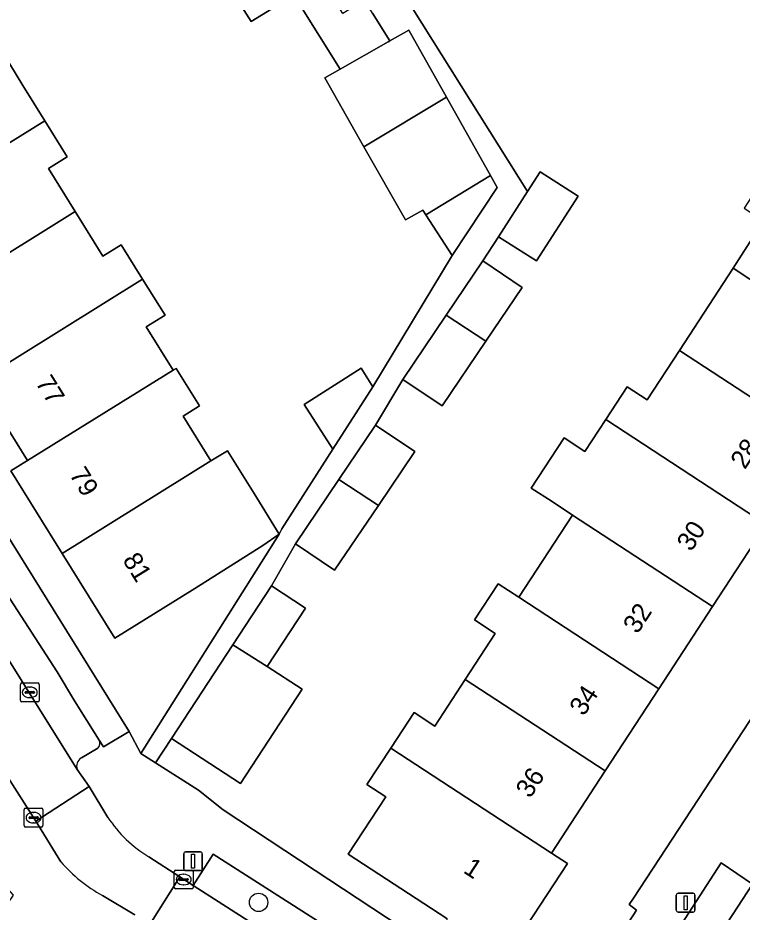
# Model space of a CAD drawing. Extents: x 159279 to 160377, y 384531 to 385888.
# Drawn here: x 160048.02 to 160086.51, y 384966.34 to 385013.89 of the extents above; entities that cross this region are included whole.
import ezdxf

# ---------------------------------------------------------------- set-up
doc = ezdxf.new("R2010")
doc.units = 0
for name, color, linetype in [('IMGEO_Boom', 7, 'Continuous'), ('IMGEO_Erf', 7, 'Continuous'), ('IMGEO_Groenvoorziening', 7, 'Continuous'), ('IMGEO_Haag', 7, 'Continuous'), ('IMGEO_Kolk', 7, 'Continuous'), ('IMGEO_Lichtmast', 7, 'Continuous'), ('IMGEO_Muur', 7, 'Continuous'), ('IMGEO_Pand', 7, 'Continuous'), ('IMGEO_Pand_nummerreeks', 7, 'Continuous'), ('IMGEO_Parkeervlak_open', 7, 'Continuous'), ('IMGEO_Rijbaan_lokaal_open', 7, 'Continuous'), ('IMGEO_Voetpad_open', 7, 'Continuous')]:
    doc.layers.add(name, color=color, linetype=linetype)

msp = doc.modelspace()

# ---------------------------------------------------------------- linework, layer by layer
at = {"layer": 'IMGEO_Boom'}
msp.add_circle((160060.808, 384966.857), 0.489, dxfattribs=at)
at = {"layer": 'IMGEO_Erf'}
for points in [[(160035.455, 385011.384), (160032.84, 385015.589), (160030.224, 385019.795), (160027.609, 385024), (160027.161, 385023.724), (160024.324, 385028.285), (160022.21, 385026.971), (160038.976, 385000), (160053.932, 384975.941), (160054.551, 384974.771), (160061.912, 384986.443), (160061.028, 384985.838), (160057.422, 384983.54), (160053.175, 384980.899), (160050.368, 384985.414), (160047.639, 384989.802), (160048.531, 384990.356), (160045.915, 384994.563), (160043.3, 384998.768), (160042.534, 385000), (160040.685, 385002.973), (160038.07, 385007.179)], [(160073.663, 384964.112), (160072.93, 384963.74), (160077.282, 384960.882), (160080.892, 384966.436), (160080.511, 384966.741), (160080.731, 384967.08), (160102.294, 385000), (160115.292, 385019.841), (160111.976, 385022.011), (160108.674, 385016.948), (160107.746, 385017.553), (160104.896, 385013.185), (160102.045, 385008.814), (160099.193, 385004.443), (160096.342, 385000.072), (160093.49, 384995.701), (160090.638, 384991.329), (160087.787, 384986.958), (160084.935, 384982.587), (160082.084, 384978.216), (160079.232, 384973.844), (160076.381, 384969.474), (160077.222, 384968.924), (160073.957, 384963.92)]]:
    msp.add_lwpolyline(points, close=True, dxfattribs=at)
for points in [[(160046.837, 385012.63), (160048.279, 385010.292), (160049.444, 385008.42), (160050.637, 385006.502), (160049.638, 385005.88), (160051.06, 385003.593), (160052.534, 385001.223), (160053.51, 385001.83), (160054.648, 385000), (160055.844, 384998.077), (160054.843, 384997.455), (160056.273, 384995.155), (160056.424, 384995.248), (160057.662, 384993.258), (160056.794, 384992.718), (160058.277, 384990.333), (160059.154, 384990.878), (160060.567, 384988.606), (160061.912, 384986.443), (160062.043, 384986.72), (160064.755, 384990.953), (160063.234, 384993.342), (160066.254, 384995.265), (160066.884, 384994.276), (160071.097, 385001.263), (160069.699, 385003.413), (160069.536, 385003.663), (160068.625, 385003.145), (160066.408, 385007.042), (160064.327, 385010.701), (160065.146, 385011.167), (160061.859, 385016.448)], [(160062.291, 385014.864), (160060.42, 385013.7), (160059.589, 385015.035)], [(160069.003, 385014.379), (160075.101, 385004.654), (160075.774, 385005.707), (160077.788, 385004.419), (160075.581, 385000.965), (160073.567, 385002.253), (160072.73, 385000.971), (160074.819, 384999.562), (160072.889, 384996.701), (160070.566, 384993.257), (160068.477, 384994.665), (160067.017, 384992.236), (160069.106, 384990.827), (160067.176, 384987.966), (160064.853, 384984.522), (160062.764, 384985.93), (160061.495, 384983.687), (160063.3, 384982.505), (160061.274, 384979.408), (160063.123, 384978.198), (160059.844, 384973.185), (160056.19, 384975.575), (160055.337, 384974.271), (160057.617, 384972.821), (160058.922, 384971.775), (160063.821, 384968.547), (160071.301, 384963.618)], [(160070.822, 384965.994), (160065.58, 384969.414), (160067.569, 384972.463), (160066.564, 384973.119), (160067.836, 384975.063), (160069.071, 384976.952), (160070.17, 384976.233), (160071.791, 384978.712), (160073.389, 384981.157), (160072.291, 384981.876), (160073.548, 384983.799), (160074.647, 384983.08), (160077.503, 384987.449), (160076.405, 384988.167), (160075.3, 384988.89), (160077.045, 384991.557), (160078.15, 384990.835), (160079.261, 384992.534), (160080.403, 384994.28), (160081.466, 384993.585), (160083.181, 384996.208), (160086.037, 385000.575), (160087.645, 385003.101)]]:
    msp.add_lwpolyline(points, dxfattribs=at)
at = {"layer": 'IMGEO_Groenvoorziening'}
msp.add_lwpolyline([(160071.753, 384958.536), (160072.789, 384960.219), (160058.402, 384969.414), (160057.329, 384967.752), (160070.147, 384959.553), (160071.59, 384958.637)], close=True, dxfattribs=at)
at = {"layer": 'IMGEO_Haag'}
msp.add_lwpolyline([(160071.753, 384958.536), (160072.789, 384960.219), (160058.402, 384969.414), (160057.329, 384967.752), (160070.147, 384959.553), (160071.59, 384958.637)], close=True, dxfattribs=at)
at = {"layer": 'IMGEO_Kolk'}
for p, q in [((160048.149, 384977.598), (160048.149, 384978.45)), ((160048.224, 384978.524), (160049.076, 384978.524)), ((160048.637, 384978.304), (160048.662, 384978.304)), ((160049.15, 384978.45), (160049.15, 384977.598)), ((160048.408, 384978.018), (160048.408, 384978.03)), ((160048.846, 384977.981), (160048.448, 384977.981)), ((160048.451, 384978.067), (160048.849, 384978.067)), ((160048.66, 384977.744), (160048.635, 384977.744)), ((160048.892, 384978.03), (160048.892, 384978.018)), ((160049.076, 384977.524), (160048.224, 384977.524)), ((160048.35, 384970.937), (160048.35, 384971.789)), ((160048.425, 384971.863), (160049.277, 384971.863)), ((160048.838, 384971.643), (160048.863, 384971.643)), ((160049.351, 384971.789), (160049.351, 384970.937)), ((160048.609, 384971.357), (160048.609, 384971.369)), ((160049.047, 384971.32), (160048.649, 384971.32)), ((160048.652, 384971.406), (160049.05, 384971.406)), ((160048.861, 384971.083), (160048.836, 384971.083)), ((160049.093, 384971.369), (160049.093, 384971.357)), ((160049.277, 384970.863), (160048.425, 384970.863)), ((160056.331, 384967.644), (160056.331, 384968.496)), ((160056.406, 384968.57), (160057.258, 384968.57)), ((160056.819, 384968.35), (160056.844, 384968.35)), ((160057.332, 384968.496), (160057.332, 384967.644)), ((160056.59, 384968.064), (160056.59, 384968.076)), ((160057.028, 384968.027), (160056.63, 384968.027)), ((160056.633, 384968.113), (160057.031, 384968.113)), ((160056.842, 384967.79), (160056.817, 384967.79)), ((160057.074, 384968.076), (160057.074, 384968.064)), ((160057.258, 384967.57), (160056.406, 384967.57))]:
    msp.add_line(p, q, dxfattribs=at)
for points in [[(160048.149, 384977.598), (160048.149, 384978.45)], [(160048.224, 384978.524), (160049.076, 384978.524)], [(160049.15, 384978.45), (160049.15, 384977.598)], [(160049.076, 384977.524), (160048.224, 384977.524)], [(160048.35, 384970.937), (160048.35, 384971.789)], [(160048.425, 384971.863), (160049.277, 384971.863)], [(160049.351, 384971.789), (160049.351, 384970.937)], [(160049.277, 384970.863), (160048.425, 384970.863)], [(160056.331, 384967.644), (160056.331, 384968.496)], [(160056.406, 384968.57), (160057.258, 384968.57)], [(160057.332, 384968.496), (160057.332, 384967.644)], [(160057.258, 384967.57), (160056.406, 384967.57)]]:
    msp.add_lwpolyline(points, dxfattribs=at)
for centre, radius, start, end in [((160048.226, 384978.448), 0.0765, 91.552, 178.448), ((160048.226, 384978.448), 0.0765, 91.552, 178.448), ((160049.074, 384978.448), 0.0765, 1.552, 88.448), ((160049.074, 384978.448), 0.0765, 1.552, 88.448), ((160048.448, 384978.027), 0.0403, 85.8775, 175.7526), ((160048.445, 384978.017), 0.0366, 178.938, 274.7102), ((160048.849, 384978.024), 0.043, 264.8664, 352.4533), ((160048.853, 384978.029), 0.0386, 1.7309, 96.639), ((160048.226, 384977.6), 0.0765, 181.552, 268.448), ((160048.226, 384977.6), 0.0765, 181.552, 268.448), ((160049.074, 384977.6), 0.0765, 271.552, 358.448), ((160049.074, 384977.6), 0.0765, 271.552, 358.448), ((160048.427, 384971.787), 0.0765, 91.552, 178.448), ((160048.427, 384971.787), 0.0765, 91.552, 178.448), ((160049.275, 384971.787), 0.0765, 1.552, 88.448), ((160049.275, 384971.787), 0.0765, 1.552, 88.448), ((160048.649, 384971.366), 0.0403, 85.8775, 175.7526), ((160048.646, 384971.356), 0.0366, 178.938, 274.7102), ((160049.05, 384971.363), 0.043, 264.8664, 352.4533), ((160049.054, 384971.368), 0.0386, 1.7309, 96.639), ((160048.427, 384970.939), 0.0765, 181.552, 268.448), ((160048.427, 384970.939), 0.0765, 181.552, 268.448), ((160049.275, 384970.939), 0.0765, 271.552, 358.448), ((160049.275, 384970.939), 0.0765, 271.552, 358.448), ((160056.408, 384968.494), 0.0765, 91.552, 178.448), ((160056.408, 384968.494), 0.0765, 91.552, 178.448), ((160057.256, 384968.494), 0.0765, 1.552, 88.448), ((160057.256, 384968.494), 0.0765, 1.552, 88.448), ((160056.63, 384968.073), 0.0403, 85.8775, 175.7526), ((160056.627, 384968.063), 0.0366, 178.938, 274.7102), ((160057.031, 384968.07), 0.043, 264.8664, 352.4533), ((160057.035, 384968.075), 0.0386, 1.7309, 96.639), ((160056.408, 384967.646), 0.0765, 181.552, 268.448), ((160056.408, 384967.646), 0.0765, 181.552, 268.448), ((160057.256, 384967.646), 0.0765, 271.552, 358.448), ((160057.256, 384967.646), 0.0765, 271.552, 358.448)]:
    msp.add_arc(centre, radius, start, end, dxfattribs=at)
for centre, major_axis, ratio, start_param, end_param in [((160048.636, 384978.024), (-0.387, 0.002), 0.722429, 4.712389, 7.853982), ((160048.661, 384978.024), (-0.39, 0.002), 0.717154, 1.570796, 4.712389), ((160048.837, 384971.363), (-0.387, 0.002), 0.722429, 4.712389, 7.853982), ((160048.862, 384971.363), (-0.39, 0.002), 0.717154, 1.570796, 4.712389), ((160056.818, 384968.07), (-0.387, 0.002), 0.722429, 4.712389, 7.853982), ((160056.843, 384968.07), (-0.39, 0.002), 0.717154, 1.570796, 4.712389)]:
    msp.add_ellipse(centre, major_axis=major_axis, ratio=ratio, start_param=start_param, end_param=end_param, dxfattribs=at)
at = {"layer": 'IMGEO_Lichtmast'}
for p, q in [((160056.829, 384968.643), (160056.829, 384969.443)), ((160056.829, 384969.443), (160056.829, 384968.643)), ((160056.929, 384969.543), (160057.719, 384969.543)), ((160057.719, 384969.543), (160056.929, 384969.543)), ((160057.819, 384969.443), (160057.819, 384968.643)), ((160057.819, 384968.643), (160057.819, 384969.443)), ((160057.719, 384968.543), (160056.929, 384968.543)), ((160056.929, 384968.543), (160057.719, 384968.543)), ((160083.01, 384966.438), (160083.01, 384967.238)), ((160083.01, 384967.238), (160083.01, 384966.438)), ((160083.11, 384967.338), (160083.9, 384967.338)), ((160083.9, 384967.338), (160083.11, 384967.338)), ((160084, 384967.238), (160084, 384966.438)), ((160084, 384966.438), (160084, 384967.238)), ((160083.9, 384966.338), (160083.11, 384966.338)), ((160083.11, 384966.338), (160083.9, 384966.338))]:
    msp.add_line(p, q, dxfattribs=at)
for points in [[(160057.249, 384969.418), (160057.399, 384969.418), (160057.399, 384968.668), (160057.249, 384968.668), (160057.249, 384969.418)], [(160083.43, 384967.213), (160083.58, 384967.213), (160083.58, 384966.463), (160083.43, 384966.463), (160083.43, 384967.213)]]:
    msp.add_lwpolyline(points, dxfattribs=at)
for centre, start, end in [((160056.929, 384969.443), 90, 180), ((160056.929, 384969.443), 90, 180), ((160057.719, 384969.443), 0, 90), ((160057.719, 384969.443), 360, 90), ((160056.929, 384968.643), 180, 270), ((160056.929, 384968.643), 180, 270), ((160057.719, 384968.643), 270, 0), ((160057.719, 384968.643), 270, 0), ((160083.11, 384967.238), 90, 180), ((160083.11, 384967.238), 90, 180), ((160083.9, 384967.238), 0, 90), ((160083.9, 384967.238), 360, 90), ((160083.11, 384966.438), 180, 270), ((160083.11, 384966.438), 180, 270), ((160083.9, 384966.438), 270, 0), ((160083.9, 384966.438), 270, 0)]:
    msp.add_arc(centre, 0.1, start, end, dxfattribs=at)
at = {"layer": 'IMGEO_Muur'}
msp.add_lwpolyline([(160058.922, 384971.775), (160063.821, 384968.547)], dxfattribs=at)
at = {"layer": 'IMGEO_Pand'}
for points in [[(160066.867, 385014.145), (160066.431, 385014.846), (160065.282, 385014.131), (160063.287, 385017.337), (160061.859, 385016.448), (160065.146, 385011.167), (160067.695, 385012.616), (160067.786, 385012.668)], [(160061.46, 385016.2), (160059.589, 385015.035), (160060.42, 385013.7), (160062.291, 385014.864)], [(160068.788, 385013.238), (160067.786, 385012.668), (160067.695, 385012.616), (160065.146, 385011.167), (160064.327, 385010.701), (160066.408, 385007.042), (160070.794, 385009.67)], [(160049.444, 385008.42), (160048.279, 385010.292), (160046.837, 385012.63), (160045.847, 385012.014), (160038.07, 385007.179), (160040.685, 385002.973)], [(160073.128, 385005.517), (160070.794, 385009.67), (160066.408, 385007.042), (160068.625, 385003.145), (160069.536, 385003.663), (160069.699, 385003.413)], [(160045.282, 385000), (160051.06, 385003.593), (160049.638, 385005.88), (160050.637, 385006.502), (160049.444, 385008.42), (160040.685, 385002.973), (160042.534, 385000), (160043.3, 384998.768)], [(160069.699, 385003.413), (160071.097, 385001.263), (160073.49, 385004.873), (160073.128, 385005.517)], [(160077.788, 385004.419), (160075.774, 385005.707), (160075.101, 385004.654), (160073.567, 385002.253), (160075.581, 385000.965)], [(160087.831, 385005.638), (160086.613, 385003.776), (160087.645, 385003.101), (160086.037, 385000.575), (160086.917, 385000), (160093.49, 384995.701), (160096.342, 385000.072)], [(160043.3, 384998.768), (160045.915, 384994.563), (160054.648, 385000), (160053.51, 385001.83), (160052.534, 385001.223), (160051.06, 385003.593), (160045.282, 385000)], [(160074.819, 384999.562), (160072.73, 385000.971), (160070.78, 384998.08), (160072.889, 384996.701)], [(160086.037, 385000.575), (160083.181, 384996.208), (160090.638, 384991.329), (160093.49, 384995.701), (160086.917, 385000)], [(160056.273, 384995.155), (160054.843, 384997.455), (160055.844, 384998.077), (160054.648, 385000), (160045.915, 384994.563), (160048.531, 384990.356)], [(160068.477, 384994.665), (160070.566, 384993.257), (160072.889, 384996.701), (160070.78, 384998.08)], [(160083.181, 384996.208), (160081.466, 384993.585), (160080.403, 384994.28), (160079.261, 384992.534), (160087.787, 384986.958), (160090.638, 384991.329)], [(160048.531, 384990.356), (160047.639, 384989.802), (160050.368, 384985.414), (160058.277, 384990.333), (160056.794, 384992.718), (160057.662, 384993.258), (160056.424, 384995.248), (160056.273, 384995.155)], [(160066.884, 384994.276), (160066.254, 384995.265), (160063.234, 384993.342), (160064.755, 384990.953)], [(160079.261, 384992.534), (160078.15, 384990.835), (160077.045, 384991.557), (160075.3, 384988.89), (160076.405, 384988.167), (160077.503, 384987.449), (160084.935, 384982.587), (160087.787, 384986.958)], [(160065.068, 384989.346), (160067.176, 384987.966), (160069.106, 384990.827), (160067.017, 384992.236)], [(160061.028, 384985.838), (160061.912, 384986.443), (160060.567, 384988.606), (160059.154, 384990.878), (160058.277, 384990.333), (160050.368, 384985.414), (160053.175, 384980.899), (160057.422, 384983.54)], [(160067.176, 384987.966), (160065.068, 384989.346), (160062.764, 384985.93), (160064.853, 384984.522)], [(160077.503, 384987.449), (160074.647, 384983.08), (160082.084, 384978.216), (160084.935, 384982.587)], [(160061.274, 384979.408), (160063.3, 384982.505), (160061.495, 384983.687), (160059.445, 384980.552)], [(160074.647, 384983.08), (160073.548, 384983.799), (160072.291, 384981.876), (160073.389, 384981.157), (160071.791, 384978.712), (160079.232, 384973.844), (160082.084, 384978.216)], [(160059.445, 384980.552), (160056.19, 384975.575), (160059.844, 384973.185), (160063.123, 384978.198), (160061.274, 384979.408)], [(160071.791, 384978.712), (160070.17, 384976.233), (160069.071, 384976.952), (160067.836, 384975.063), (160076.381, 384969.474), (160079.232, 384973.844)], [(160073.957, 384963.92), (160077.222, 384968.924), (160076.381, 384969.474), (160067.836, 384975.063), (160066.564, 384973.119), (160067.569, 384972.463), (160065.58, 384969.414), (160070.822, 384965.994), (160070.752, 384964.702), (160071.301, 384963.618), (160072.553, 384963.549), (160072.93, 384963.74), (160073.663, 384964.112)]]:
    msp.add_lwpolyline(points, close=True, dxfattribs=at)
at = {"layer": 'IMGEO_Parkeervlak_open'}
for points in [[(160027.358, 385012.029), (160027.858, 385011.23), (160051.175, 384973.916)], [(160052.331, 384975.491), (160051.035, 384977.568), (160050.099, 384979.114), (160047.407, 384983.276), (160046.86, 384982.937)], [(160051.392, 384974.54), (160052.26, 384975.063)]]:
    msp.add_lwpolyline(points, dxfattribs=at)
msp.add_lwpolyline([(160079.259, 384959.475), (160080.847, 384958.285), (160087.068, 384967.827), (160085.388, 384968.96)], close=True, dxfattribs=at)
for centre, radius, start, end in [((160052.047, 384975.318), 0.332, 309.8358, 31.3264), ((160051.656, 384974.098), 0.515, 120.8909, 200.7582)]:
    msp.add_arc(centre, radius, start, end, dxfattribs=at)
at = {"layer": 'IMGEO_Rijbaan_lokaal_open'}
msp.add_lwpolyline([(160027.858, 385011.23), (160025.016, 385009.463), (160026.084, 385007.744), (160041.435, 384983.037), (160041.541, 384982.866), (160045.525, 384976.659), (160047.481, 384973.51), (160048.972, 384971.174), (160051.804, 384973.014), (160051.175, 384973.916)], close=True, dxfattribs=at)
for points in [[(160052.803, 384971.375), (160051.804, 384973.014), (160048.972, 384971.174), (160050.306, 384969.012)], [(160090.206, 384966.346), (160091.815, 384968.792), (160092.154, 384969.328), (160089.233, 384971.226), (160089.153, 384971.101), (160087.068, 384967.827), (160080.847, 384958.285), (160080.673, 384958.031)], [(160054.685, 384965.154), (160056.616, 384968.208), (160054.982, 384969.283)], [(160061.659, 384959.486), (160067.68, 384956.899), (160069.834, 384955.914), (160071.59, 384958.637), (160070.147, 384959.553), (160057.329, 384967.752), (160056.616, 384968.208), (160054.685, 384965.154), (160054.559, 384964.833), (160054.174, 384963.16), (160053.195, 384961.014), (160050.573, 384956.603), (160048.939, 384954.207)], [(160052.511, 384967.229), (160054.235, 384966.199)]]:
    msp.add_lwpolyline(points, dxfattribs=at)
for centre, radius, start, end in [((160058.382, 384975.005), 6.656, 213.0515, 239.2824), ((160056.252, 384974.111), 7.833, 220.6116, 241.4692)]:
    msp.add_arc(centre, radius, start, end, dxfattribs=at)
at = {"layer": 'IMGEO_Voetpad_open'}
for points in [[(160046.86, 384982.937), (160047.407, 384983.276), (160050.099, 384979.114), (160051.035, 384977.568), (160052.331, 384975.491), (160052.561, 384975.122), (160053.932, 384975.941), (160038.976, 385000), (160022.21, 385026.971), (160021.61, 385027.936), (160002.598, 385058.52)], [(160066.867, 385014.145), (160067.786, 385012.668), (160068.788, 385013.238), (160070.794, 385009.67), (160073.128, 385005.517), (160073.49, 385004.873), (160071.097, 385001.263), (160066.884, 384994.276), (160064.755, 384990.953), (160062.043, 384986.72), (160061.912, 384986.443), (160054.551, 384974.771), (160055.337, 384974.271), (160056.19, 384975.575), (160059.445, 384980.552), (160061.495, 384983.687), (160062.764, 384985.93), (160065.068, 384989.346), (160067.017, 384992.236), (160068.477, 384994.665), (160070.78, 384998.08), (160072.73, 385000.971), (160073.567, 385002.253), (160075.101, 385004.654), (160069.003, 385014.379)], [(160102.294, 385000), (160080.731, 384967.08), (160080.511, 384966.741), (160080.892, 384966.436), (160077.282, 384960.882), (160077.222, 384960.802), (160079.259, 384959.475), (160085.388, 384968.96), (160087.068, 384967.827)], [(160063.821, 384968.547), (160058.922, 384971.775), (160057.617, 384972.821), (160055.337, 384974.271), (160054.551, 384974.771), (160053.932, 384975.941), (160052.561, 384975.122), (160052.331, 384975.491)], [(160052.26, 384975.063), (160051.392, 384974.54)], [(160051.175, 384973.916), (160051.804, 384973.014), (160052.803, 384971.375)], [(160050.306, 384969.012), (160048.972, 384971.174), (160047.481, 384973.51), (160044.68, 384971.801), (160045.813, 384969.974), (160046.183, 384969.969), (160046.051, 384969.593), (160047.29, 384967.596), (160047.401, 384967.665), (160047.76, 384967.235), (160047.497, 384966.841), (160047.379, 384966.895), (160046.521, 384965.049)], [(160054.982, 384969.283), (160056.616, 384968.208), (160057.329, 384967.752), (160058.402, 384969.414), (160072.789, 384960.219), (160071.753, 384958.536), (160073.78, 384957.279)], [(160080.673, 384958.031), (160080.847, 384958.285), (160079.259, 384959.475), (160077.222, 384960.802), (160077.282, 384960.882), (160072.93, 384963.74), (160072.553, 384963.549), (160071.301, 384963.618), (160063.821, 384968.547)], [(160054.235, 384966.199), (160052.511, 384967.229)]]:
    msp.add_lwpolyline(points, dxfattribs=at)
for centre, radius, start, end in [((160052.047, 384975.318), 0.332, 309.8358, 31.3264), ((160051.656, 384974.098), 0.515, 120.8909, 200.7582), ((160058.382, 384975.005), 6.656, 213.0515, 239.2824), ((160056.252, 384974.111), 7.833, 220.6116, 241.4692)]:
    msp.add_arc(centre, radius, start, end, dxfattribs=at)

# ---------------------------------------------------------------- texts
at = {"layer": 'IMGEO_Pand_nummerreeks'}
for s, rotation, p in [('77', 301.8834, (160048.926, 384994.491)), ('28', 56.8832, (160086.656, 384989.838)), ('79', 301.8739, (160050.727, 384989.609)), ('30', 56.8832, (160083.803, 384985.465)), ('81', 301.8734, (160053.554, 384985.061)), ('32', 56.8832, (160080.948, 384981.087)), ('34', 56.8832, (160078.097, 384976.718)), ('36', 56.8832, (160075.244, 384972.345)), ('1', 326.8787, (160071.641, 384968.469))]:
    msp.add_text(s, height=1, rotation=rotation, dxfattribs=at).set_placement(p)

doc.saveas('drawing.dxf')
